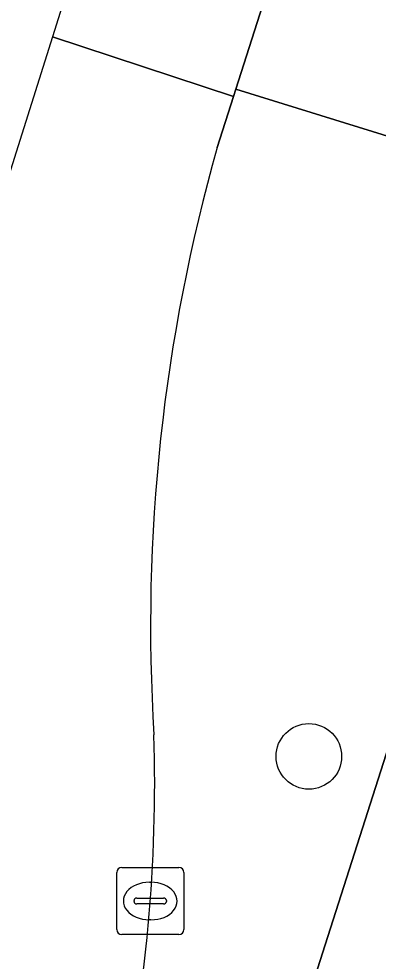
# Model space of a CAD drawing. Extents: x 161087 to 161926, y 382572 to 383873.
# Drawn here: x 161126.01 to 161131.37, y 383437.58 to 383451.63 of the extents above; entities that cross this region are included whole.
import ezdxf

# ---------------------------------------------------------------- set-up
doc = ezdxf.new("R2010")
doc.units = 0
for name, color, linetype in [('IMGEO_Berm_groen', 7, 'Continuous'), ('IMGEO_Boom', 7, 'Continuous'), ('IMGEO_Fietspad_gesloten', 7, 'Continuous'), ('IMGEO_Kolk', 7, 'Continuous'), ('IMGEO_Rijbaan_lokaal_gesloten', 7, 'Continuous'), ('IMGEO_Rijbaan_lokaal_open', 7, 'Continuous'), ('IMGEO_Voetpad_open', 7, 'Continuous')]:
    doc.layers.add(name, color=color, linetype=linetype)

msp = doc.modelspace()

# ---------------------------------------------------------------- linework, layer by layer
at = {"layer": 'IMGEO_Berm_groen'}
for points in [[(161134.175, 383449.057), (161129.249, 383450.586), (161129.214, 383450.477), (161128.971, 383449.716)], [(161127.511, 383435.3), (161126.219, 383430.427), (161122.46, 383418.773), (161116.813, 383401.135), (161116.421, 383399.847), (161118.23, 383399.279), (161126.242, 383424.257), (161134.175, 383449.057)]]:
    msp.add_lwpolyline(points, dxfattribs=at)
for centre, radius, start, end in [((161154.052, 383442.582), 26.076, 164.1221, 183.5795), ((161104.693, 383440.233), 23.345, 347.8012, 1.7698)]:
    msp.add_arc(centre, radius, start, end, dxfattribs=at)
at = {"layer": 'IMGEO_Boom'}
msp.add_circle((161130.337, 383440.634), 0.489, dxfattribs=at)
at = {"layer": 'IMGEO_Fietspad_gesloten'}
msp.add_lwpolyline([(161155.682, 383515.827), (161151.246, 383501.964), (161146.975, 383488.617), (161146.735, 383487.867), (161138.885, 383463.652), (161136.844, 383457.354), (161135.989, 383454.718), (161134.743, 383450.833), (161134.175, 383449.057), (161126.242, 383424.257), (161118.23, 383399.279), (161116.849, 383394.973), (161115.434, 383390.563), (161111.001, 383376.742), (161110.893, 383376.406), (161104.03, 383354.985), (161103.525, 383353.409), (161105.564, 383352.758), (161112.902, 383375.733), (161128.554, 383424.564)], dxfattribs=at)
at = {"layer": 'IMGEO_Kolk'}
for p, q in [((161127.546, 383438.977), (161128.398, 383438.977)), ((161127.471, 383438.051), (161127.471, 383438.903)), ((161128.472, 383438.903), (161128.472, 383438.051)), ((161127.959, 383438.757), (161127.984, 383438.757)), ((161127.773, 383438.52), (161128.171, 383438.52)), ((161127.73, 383438.471), (161127.73, 383438.483)), ((161128.168, 383438.434), (161127.77, 383438.434)), ((161128.214, 383438.483), (161128.214, 383438.471)), ((161127.982, 383438.197), (161127.957, 383438.197)), ((161128.398, 383437.977), (161127.546, 383437.977))]:
    msp.add_line(p, q, dxfattribs=at)
for points in [[(161127.546, 383438.977), (161128.398, 383438.977)], [(161127.471, 383438.051), (161127.471, 383438.903)], [(161128.472, 383438.903), (161128.472, 383438.051)], [(161128.398, 383437.977), (161127.546, 383437.977)]]:
    msp.add_lwpolyline(points, dxfattribs=at)
for centre, radius, start, end in [((161127.548, 383438.901), 0.0765, 91.552, 178.448), ((161127.548, 383438.901), 0.0765, 91.552, 178.448), ((161128.396, 383438.901), 0.0765, 1.552, 88.448), ((161128.396, 383438.901), 0.0765, 1.552, 88.448), ((161127.77, 383438.48), 0.0403, 85.8775, 175.7526), ((161128.175, 383438.482), 0.0386, 1.7309, 96.639), ((161127.767, 383438.47), 0.0366, 178.938, 274.7102), ((161128.171, 383438.477), 0.043, 264.8664, 352.4533), ((161127.548, 383438.053), 0.0765, 181.552, 268.448), ((161127.548, 383438.053), 0.0765, 181.552, 268.448), ((161128.396, 383438.053), 0.0765, 271.552, 358.448), ((161128.396, 383438.053), 0.0765, 271.552, 358.448)]:
    msp.add_arc(centre, radius, start, end, dxfattribs=at)
for centre, major_axis, ratio, start_param, end_param in [((161127.958, 383438.477), (-0.387, 0.002), 0.722429, 4.712389, 7.853982), ((161127.983, 383438.477), (-0.39, 0.002), 0.717154, 1.570796, 4.712389)]:
    msp.add_ellipse(centre, major_axis=major_axis, ratio=ratio, start_param=start_param, end_param=end_param, dxfattribs=at)
at = {"layer": 'IMGEO_Rijbaan_lokaal_gesloten'}
msp.add_lwpolyline([(161128.971, 383449.716), (161129.214, 383450.477), (161126.512, 383451.368), (161108.114, 383392.971)], dxfattribs=at)
for centre, radius, start, end in [((161154.052, 383442.582), 26.076, 164.1221, 183.5795), ((161104.693, 383440.233), 23.345, 347.8012, 1.7698)]:
    msp.add_arc(centre, radius, start, end, dxfattribs=at)
at = {"layer": 'IMGEO_Rijbaan_lokaal_open'}
msp.add_lwpolyline([(161126.512, 383451.368), (161129.214, 383450.477), (161129.249, 383450.586), (161133.937, 383465.24), (161131.164, 383466.132)], close=True, dxfattribs=at)
at = {"layer": 'IMGEO_Voetpad_open'}
msp.add_lwpolyline([(161138.885, 383463.652), (161133.937, 383465.24), (161129.249, 383450.586), (161134.175, 383449.057), (161134.743, 383450.833), (161135.989, 383454.718), (161133.791, 383455.417), (161134.603, 383458.104), (161136.844, 383457.354)], close=True, dxfattribs=at)

doc.saveas('drawing.dxf')
